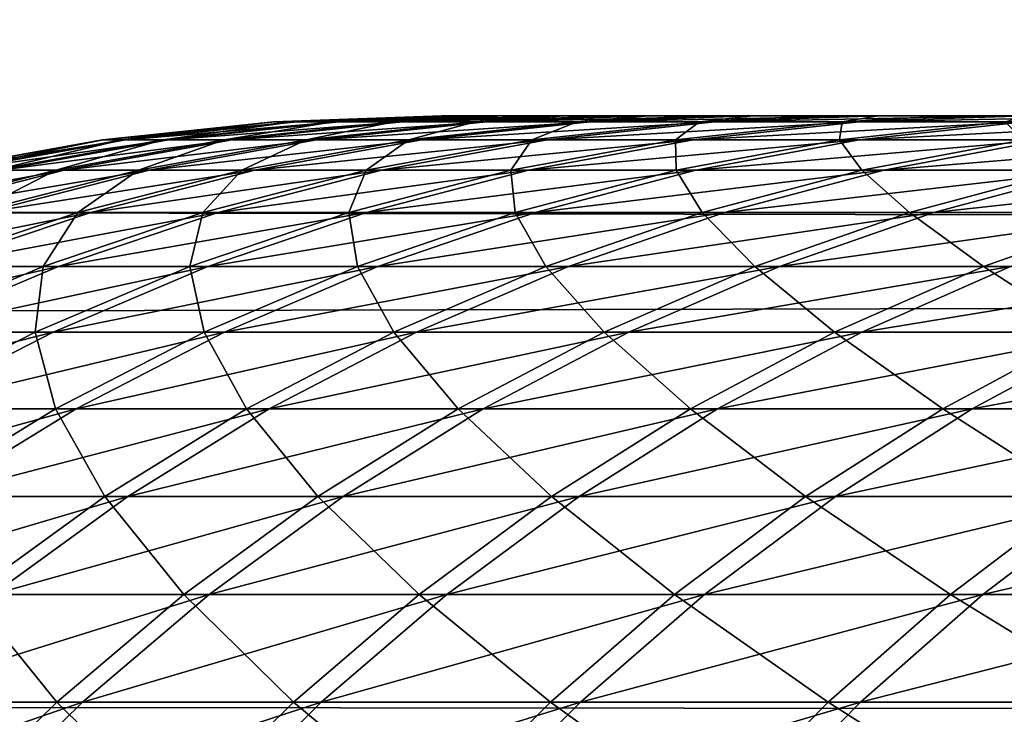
# Model space of a CAD drawing. Header units: millimetres. Extents: x -184 to 165, y -135 to 242.
# Tile 845 of 1056: x -107.975 to -107.565, y 5.951 to 6.24. Entities that reach past the tile are written whole.
import ezdxf

# ---------------------------------------------------------------- set-up
doc = ezdxf.new("R2010")
doc.units = ezdxf.units.MM
doc.header["$LTSCALE"] = 41.718519
for name, color, linetype in [('384', 7, 'CONTINUOUS'), ('386', 7, 'CONTINUOUS'), ('432', 7, 'CONTINUOUS'), ('433', 7, 'CONTINUOUS')]:
    doc.layers.add(name, color=color, linetype=linetype)

msp = doc.modelspace()

# ---------------------------------------------------------------- linework, layer by layer
at = {"layer": '384', "linetype": 'CONTINUOUS'}
for points in [[(-35.19485, 6.44238, 60), (-34.8031, 5.99816, 60), (-162.44894, 6.28006, 60), (-35.19485, 6.44238, 60)], [(-162.44894, 6.28006, 60), (-34.8031, 5.99816, 60), (-162.7873, 5.89476, 60), (-162.44894, 6.28006, 60)], [(-34.8031, 5.99816, 60), (-34.41413, 5.55084, 60), (-162.7873, 5.89476, 60), (-34.8031, 5.99816, 60)]]:
    msp.add_3dface(points, dxfattribs=at)
at = {"layer": '386', "linetype": 'CONTINUOUS'}
for points in [[(-35.05106, 6.28006, 63), (-162.30515, 6.44238, 63), (-162.6969, 5.99816, 63), (-35.05106, 6.28006, 63)], [(-34.7127, 5.89476, 63), (-35.05106, 6.28006, 63), (-162.6969, 5.99816, 63), (-34.7127, 5.89476, 63)], [(-34.7127, 5.89476, 63), (-162.6969, 5.99816, 63), (-163.08587, 5.55084, 63), (-34.7127, 5.89476, 63)]]:
    msp.add_3dface(points, dxfattribs=at)
at = {"layer": '432', "linetype": 'CONTINUOUS'}
for points in [[(-107.86907, 6.19755, 0.124), (-107.86095, 6.19755, 0.40323), (-107.79901, 6.2, 0.13341), (-107.86907, 6.19755, 0.124)], [(-107.86858, 6.19755, -0.15534), (-107.86907, 6.19755, 0.124), (-107.79885, 6.2, -0.14414), (-107.86858, 6.19755, -0.15534)], [(-107.79885, 6.2, -0.14414), (-107.86907, 6.19755, 0.124), (-107.79901, 6.2, 0.13341), (-107.79885, 6.2, -0.14414)], [(-107.8595, 6.19755, -0.43453), (-107.86858, 6.19755, -0.15534), (-107.79016, 6.2, -0.42081), (-107.8595, 6.19755, -0.43453)], [(-107.79016, 6.2, -0.42081), (-107.86858, 6.19755, -0.15534), (-107.79885, 6.2, -0.14414), (-107.79016, 6.2, -0.42081)], [(-107.86095, 6.19755, 0.40323), (-107.84423, 6.19755, 0.68207), (-107.79058, 6.2, 0.41161), (-107.86095, 6.19755, 0.40323)], [(-107.79901, 6.2, 0.13341), (-107.86095, 6.19755, 0.40323), (-107.79058, 6.2, 0.41161), (-107.79901, 6.2, 0.13341)], [(-107.84182, 6.19755, -0.71331), (-107.8595, 6.19755, -0.43453), (-107.77302, 6.2, -0.69634), (-107.84182, 6.19755, -0.71331)], [(-107.77302, 6.2, -0.69634), (-107.8595, 6.19755, -0.43453), (-107.79016, 6.2, -0.42081), (-107.77302, 6.2, -0.69634)], [(-107.84423, 6.19755, 0.68207), (-107.81894, 6.19755, 0.96026), (-107.7735, 6.2, 0.6902), (-107.84423, 6.19755, 0.68207)], [(-107.79058, 6.2, 0.41161), (-107.84423, 6.19755, 0.68207), (-107.7735, 6.2, 0.6902), (-107.79058, 6.2, 0.41161)], [(-107.81557, 6.19755, -0.99142), (-107.84182, 6.19755, -0.71331), (-107.74752, 6.2, -0.9705), (-107.81557, 6.19755, -0.99142)], [(-107.74752, 6.2, -0.9705), (-107.84182, 6.19755, -0.71331), (-107.77302, 6.2, -0.69634), (-107.74752, 6.2, -0.9705)], [(-107.81894, 6.19755, 0.96026), (-107.78509, 6.19755, 1.23755), (-107.74769, 6.2, 0.96894), (-107.81894, 6.19755, 0.96026)], [(-107.7735, 6.2, 0.6902), (-107.81894, 6.19755, 0.96026), (-107.74769, 6.2, 0.96894), (-107.7735, 6.2, 0.6902)], [(-107.78076, 6.19755, -1.26858), (-107.81557, 6.19755, -0.99142), (-107.71374, 6.2, -1.24307), (-107.78076, 6.19755, -1.26858)], [(-107.71374, 6.2, -1.24307), (-107.81557, 6.19755, -0.99142), (-107.74752, 6.2, -0.9705), (-107.71374, 6.2, -1.24307)], [(-107.78509, 6.19755, 1.23755), (-107.74272, 6.19755, 1.51366), (-107.71311, 6.2, 1.24756), (-107.78509, 6.19755, 1.23755)], [(-107.74769, 6.2, 0.96894), (-107.78509, 6.19755, 1.23755), (-107.7315, 6.2, 1.10828), (-107.74769, 6.2, 0.96894)], [(-107.7315, 6.2, 1.10828), (-107.78509, 6.19755, 1.23755), (-107.71311, 6.2, 1.24756), (-107.7315, 6.2, 1.10828)], [(-107.73743, 6.19755, -1.54454), (-107.78076, 6.19755, -1.26858), (-107.67177, 6.2, -1.51382), (-107.73743, 6.19755, -1.54454)], [(-107.67177, 6.2, -1.51382), (-107.78076, 6.19755, -1.26858), (-107.71374, 6.2, -1.24307), (-107.67177, 6.2, -1.51382)], [(-107.74272, 6.19755, 1.51366), (-107.69186, 6.19755, 1.78833), (-107.66972, 6.2, 1.52581), (-107.74272, 6.19755, 1.51366)], [(-107.71311, 6.2, 1.24756), (-107.74272, 6.19755, 1.51366), (-107.69252, 6.2, 1.38675), (-107.71311, 6.2, 1.24756)], [(-107.69252, 6.2, 1.38675), (-107.74272, 6.19755, 1.51366), (-107.66972, 6.2, 1.52581), (-107.69252, 6.2, 1.38675)], [(-107.68563, 6.19755, -1.81904), (-107.73743, 6.19755, -1.54454), (-107.62172, 6.2, -1.78251), (-107.68563, 6.19755, -1.81904)], [(-107.62172, 6.2, -1.78251), (-107.73743, 6.19755, -1.54454), (-107.67177, 6.2, -1.51382), (-107.62172, 6.2, -1.78251)], [(-107.69186, 6.19755, 1.78833), (-107.63257, 6.19755, 2.06131), (-107.61747, 6.2, 1.80341), (-107.69186, 6.19755, 1.78833)], [(-107.66972, 6.2, 1.52581), (-107.69186, 6.19755, 1.78833), (-107.6447, 6.2, 1.66471), (-107.66972, 6.2, 1.52581)], [(-107.6447, 6.2, 1.66471), (-107.69186, 6.19755, 1.78833), (-107.61747, 6.2, 1.80341), (-107.6447, 6.2, 1.66471)], [(-107.6254, 6.19755, -2.09181), (-107.68563, 6.19755, -1.81904), (-107.56367, 6.2, -2.04894), (-107.6254, 6.19755, -2.09181)], [(-107.56367, 6.2, -2.04894), (-107.68563, 6.19755, -1.81904), (-107.62172, 6.2, -1.78251), (-107.56367, 6.2, -2.04894)], [(-107.63257, 6.19755, 2.06131), (-107.56491, 6.19755, 2.33233), (-107.55632, 6.2, 2.08011), (-107.63257, 6.19755, 2.06131)], [(-107.61747, 6.2, 1.80341), (-107.63257, 6.19755, 2.06131), (-107.58801, 6.2, 1.94189), (-107.61747, 6.2, 1.80341)], [(-107.58801, 6.2, 1.94189), (-107.63257, 6.19755, 2.06131), (-107.55632, 6.2, 2.08011), (-107.58801, 6.2, 1.94189)], [(-107.5568, 6.19755, -2.3626), (-107.6254, 6.19755, -2.09181), (-107.49773, 6.2, -2.31289), (-107.5568, 6.19755, -2.3626)], [(-107.49773, 6.2, -2.31289), (-107.6254, 6.19755, -2.09181), (-107.56367, 6.2, -2.04894), (-107.49773, 6.2, -2.31289)], [(-107.86907, 6.19755, 0.124), (-107.86858, 6.19755, -0.15534), (-107.94012, 6.19001, 0.12498), (-107.86907, 6.19755, 0.124)], [(-107.93193, 6.19001, 0.40639), (-107.86907, 6.19755, 0.124), (-107.94012, 6.19001, 0.12498), (-107.93193, 6.19001, 0.40639)], [(-107.94012, 6.19001, 0.12498), (-107.86858, 6.19755, -0.15534), (-107.93963, 6.19001, -0.15655), (-107.94012, 6.19001, 0.12498)], [(-107.86858, 6.19755, -0.15534), (-107.8595, 6.19755, -0.43453), (-107.93963, 6.19001, -0.15655), (-107.86858, 6.19755, -0.15534)], [(-107.93963, 6.19001, -0.15655), (-107.8595, 6.19755, -0.43453), (-107.93048, 6.19001, -0.43793), (-107.93963, 6.19001, -0.15655)], [(-107.86095, 6.19755, 0.40323), (-107.86907, 6.19755, 0.124), (-107.93193, 6.19001, 0.40639), (-107.86095, 6.19755, 0.40323)], [(-107.91509, 6.19001, 0.68741), (-107.86095, 6.19755, 0.40323), (-107.93193, 6.19001, 0.40639), (-107.91509, 6.19001, 0.68741)], [(-107.8595, 6.19755, -0.43453), (-107.84182, 6.19755, -0.71331), (-107.93048, 6.19001, -0.43793), (-107.8595, 6.19755, -0.43453)], [(-107.93048, 6.19001, -0.43793), (-107.84182, 6.19755, -0.71331), (-107.91266, 6.19001, -0.7189), (-107.93048, 6.19001, -0.43793)], [(-107.84423, 6.19755, 0.68207), (-107.86095, 6.19755, 0.40323), (-107.91509, 6.19001, 0.68741), (-107.84423, 6.19755, 0.68207)], [(-107.8896, 6.19001, 0.96779), (-107.84423, 6.19755, 0.68207), (-107.91509, 6.19001, 0.68741), (-107.8896, 6.19001, 0.96779)], [(-107.84182, 6.19755, -0.71331), (-107.81557, 6.19755, -0.99142), (-107.91266, 6.19001, -0.7189), (-107.84182, 6.19755, -0.71331)], [(-107.91266, 6.19001, -0.7189), (-107.81557, 6.19755, -0.99142), (-107.8862, 6.19001, -0.99918), (-107.91266, 6.19001, -0.7189)], [(-107.81894, 6.19755, 0.96026), (-107.84423, 6.19755, 0.68207), (-107.8896, 6.19001, 0.96779), (-107.81894, 6.19755, 0.96026)], [(-107.85548, 6.19001, 1.24724), (-107.81894, 6.19755, 0.96026), (-107.8896, 6.19001, 0.96779), (-107.85548, 6.19001, 1.24724)], [(-107.81557, 6.19755, -0.99142), (-107.78076, 6.19755, -1.26858), (-107.8862, 6.19001, -0.99918), (-107.81557, 6.19755, -0.99142)], [(-107.8862, 6.19001, -0.99918), (-107.78076, 6.19755, -1.26858), (-107.85112, 6.19001, -1.27852), (-107.8862, 6.19001, -0.99918)], [(-107.78509, 6.19755, 1.23755), (-107.81894, 6.19755, 0.96026), (-107.85548, 6.19001, 1.24724), (-107.78509, 6.19755, 1.23755)], [(-107.81278, 6.19001, 1.52551), (-107.78509, 6.19755, 1.23755), (-107.85548, 6.19001, 1.24724), (-107.81278, 6.19001, 1.52551)], [(-107.78076, 6.19755, -1.26858), (-107.73743, 6.19755, -1.54454), (-107.85112, 6.19001, -1.27852), (-107.78076, 6.19755, -1.26858)], [(-107.85112, 6.19001, -1.27852), (-107.73743, 6.19755, -1.54454), (-107.80745, 6.19001, -1.55664), (-107.85112, 6.19001, -1.27852)], [(-107.74272, 6.19755, 1.51366), (-107.78509, 6.19755, 1.23755), (-107.81278, 6.19001, 1.52551), (-107.74272, 6.19755, 1.51366)], [(-107.76153, 6.19001, 1.80234), (-107.74272, 6.19755, 1.51366), (-107.81278, 6.19001, 1.52551), (-107.76153, 6.19001, 1.80234)], [(-107.73743, 6.19755, -1.54454), (-107.68563, 6.19755, -1.81904), (-107.80745, 6.19001, -1.55664), (-107.73743, 6.19755, -1.54454)], [(-107.80745, 6.19001, -1.55664), (-107.68563, 6.19755, -1.81904), (-107.75524, 6.19001, -1.83329), (-107.80745, 6.19001, -1.55664)], [(-107.69186, 6.19755, 1.78833), (-107.74272, 6.19755, 1.51366), (-107.76153, 6.19001, 1.80234), (-107.69186, 6.19755, 1.78833)], [(-107.70177, 6.19001, 2.07746), (-107.69186, 6.19755, 1.78833), (-107.76153, 6.19001, 1.80234), (-107.70177, 6.19001, 2.07746)], [(-107.68563, 6.19755, -1.81904), (-107.6254, 6.19755, -2.09181), (-107.75524, 6.19001, -1.83329), (-107.68563, 6.19755, -1.81904)], [(-107.75524, 6.19001, -1.83329), (-107.6254, 6.19755, -2.09181), (-107.69454, 6.19001, -2.1082), (-107.75524, 6.19001, -1.83329)], [(-107.63257, 6.19755, 2.06131), (-107.69186, 6.19755, 1.78833), (-107.70177, 6.19001, 2.07746), (-107.63257, 6.19755, 2.06131)], [(-107.63357, 6.19001, 2.3506), (-107.63257, 6.19755, 2.06131), (-107.70177, 6.19001, 2.07746), (-107.63357, 6.19001, 2.3506)], [(-107.6254, 6.19755, -2.09181), (-107.5568, 6.19755, -2.3626), (-107.69454, 6.19001, -2.1082), (-107.6254, 6.19755, -2.09181)], [(-107.69454, 6.19001, -2.1082), (-107.5568, 6.19755, -2.3626), (-107.6254, 6.19001, -2.38111), (-107.69454, 6.19001, -2.1082)], [(-107.56491, 6.19755, 2.33233), (-107.63257, 6.19755, 2.06131), (-107.63357, 6.19001, 2.3506), (-107.56491, 6.19755, 2.33233)], [(-107.557, 6.19001, 2.62152), (-107.56491, 6.19755, 2.33233), (-107.63357, 6.19001, 2.3506), (-107.557, 6.19001, 2.62152)], [(-107.5568, 6.19755, -2.3626), (-107.47989, 6.19755, -2.63114), (-107.6254, 6.19001, -2.38111), (-107.5568, 6.19755, -2.3626)], [(-107.6254, 6.19001, -2.38111), (-107.47989, 6.19755, -2.63114), (-107.54789, 6.19001, -2.65176), (-107.6254, 6.19001, -2.38111)], [(-107.94012, 6.19001, 0.12498), (-107.93963, 6.19001, -0.15655), (-108.01045, 6.17742, 0.12594), (-107.94012, 6.19001, 0.12498)], [(-108.0022, 6.17742, 0.40951), (-107.94012, 6.19001, 0.12498), (-108.01045, 6.17742, 0.12594), (-108.0022, 6.17742, 0.40951)], [(-108.01045, 6.17742, 0.12594), (-107.93963, 6.19001, -0.15655), (-108.00996, 6.17742, -0.15776), (-108.01045, 6.17742, 0.12594)], [(-107.93963, 6.19001, -0.15655), (-107.93048, 6.19001, -0.43793), (-108.00996, 6.17742, -0.15776), (-107.93963, 6.19001, -0.15655)], [(-108.00996, 6.17742, -0.15776), (-107.93048, 6.19001, -0.43793), (-108.00073, 6.17742, -0.4413), (-108.00996, 6.17742, -0.15776)], [(-107.93193, 6.19001, 0.40639), (-107.94012, 6.19001, 0.12498), (-108.0022, 6.17742, 0.40951), (-107.93193, 6.19001, 0.40639)], [(-107.98523, 6.17742, 0.6927), (-107.93193, 6.19001, 0.40639), (-108.0022, 6.17742, 0.40951), (-107.98523, 6.17742, 0.6927)], [(-107.93048, 6.19001, -0.43793), (-107.91266, 6.19001, -0.7189), (-108.00073, 6.17742, -0.4413), (-107.93048, 6.19001, -0.43793)], [(-108.00073, 6.17742, -0.4413), (-107.91266, 6.19001, -0.7189), (-107.98278, 6.17742, -0.72443), (-108.00073, 6.17742, -0.4413)], [(-107.91509, 6.19001, 0.68741), (-107.93193, 6.19001, 0.40639), (-107.98523, 6.17742, 0.6927), (-107.91509, 6.19001, 0.68741)], [(-107.95954, 6.17742, 0.97523), (-107.91509, 6.19001, 0.68741), (-107.98523, 6.17742, 0.6927), (-107.95954, 6.17742, 0.97523)], [(-107.91266, 6.19001, -0.7189), (-107.8862, 6.19001, -0.99918), (-107.98278, 6.17742, -0.72443), (-107.91266, 6.19001, -0.7189)], [(-107.98278, 6.17742, -0.72443), (-107.8862, 6.19001, -0.99918), (-107.95611, 6.17742, -1.00687), (-107.98278, 6.17742, -0.72443)], [(-107.8896, 6.19001, 0.96779), (-107.91509, 6.19001, 0.68741), (-107.95954, 6.17742, 0.97523), (-107.8896, 6.19001, 0.96779)], [(-107.92516, 6.17742, 1.25684), (-107.8896, 6.19001, 0.96779), (-107.95954, 6.17742, 0.97523), (-107.92516, 6.17742, 1.25684)], [(-107.8862, 6.19001, -0.99918), (-107.85112, 6.19001, -1.27852), (-107.95611, 6.17742, -1.00687), (-107.8862, 6.19001, -0.99918)], [(-107.95611, 6.17742, -1.00687), (-107.85112, 6.19001, -1.27852), (-107.92076, 6.17742, -1.28836), (-107.95611, 6.17742, -1.00687)], [(-107.85548, 6.19001, 1.24724), (-107.8896, 6.19001, 0.96779), (-107.92516, 6.17742, 1.25684), (-107.85548, 6.19001, 1.24724)], [(-107.88213, 6.17742, 1.53725), (-107.85548, 6.19001, 1.24724), (-107.92516, 6.17742, 1.25684), (-107.88213, 6.17742, 1.53725)], [(-107.85112, 6.19001, -1.27852), (-107.80745, 6.19001, -1.55664), (-107.92076, 6.17742, -1.28836), (-107.85112, 6.19001, -1.27852)], [(-107.92076, 6.17742, -1.28836), (-107.80745, 6.19001, -1.55664), (-107.87676, 6.17742, -1.56862), (-107.92076, 6.17742, -1.28836)], [(-107.81278, 6.19001, 1.52551), (-107.85548, 6.19001, 1.24724), (-107.88213, 6.17742, 1.53725), (-107.81278, 6.19001, 1.52551)], [(-107.83048, 6.17742, 1.81621), (-107.81278, 6.19001, 1.52551), (-107.88213, 6.17742, 1.53725), (-107.83048, 6.17742, 1.81621)], [(-107.80745, 6.19001, -1.55664), (-107.75524, 6.19001, -1.83329), (-107.87676, 6.17742, -1.56862), (-107.80745, 6.19001, -1.55664)], [(-107.87676, 6.17742, -1.56862), (-107.75524, 6.19001, -1.83329), (-107.82415, 6.17742, -1.8474), (-107.87676, 6.17742, -1.56862)], [(-107.76153, 6.19001, 1.80234), (-107.81278, 6.19001, 1.52551), (-107.83048, 6.17742, 1.81621), (-107.76153, 6.19001, 1.80234)], [(-107.77027, 6.17742, 2.09344), (-107.76153, 6.19001, 1.80234), (-107.83048, 6.17742, 1.81621), (-107.77027, 6.17742, 2.09344)], [(-107.75524, 6.19001, -1.83329), (-107.69454, 6.19001, -2.1082), (-107.82415, 6.17742, -1.8474), (-107.75524, 6.19001, -1.83329)], [(-107.82415, 6.17742, -1.8474), (-107.69454, 6.19001, -2.1082), (-107.76298, 6.17742, -2.12442), (-107.82415, 6.17742, -1.8474)], [(-107.70177, 6.19001, 2.07746), (-107.76153, 6.19001, 1.80234), (-107.77027, 6.17742, 2.09344), (-107.70177, 6.19001, 2.07746)], [(-107.70155, 6.17742, 2.36869), (-107.70177, 6.19001, 2.07746), (-107.77027, 6.17742, 2.09344), (-107.70155, 6.17742, 2.36869)], [(-107.69454, 6.19001, -2.1082), (-107.6254, 6.19001, -2.38111), (-107.76298, 6.17742, -2.12442), (-107.69454, 6.19001, -2.1082)], [(-107.76298, 6.17742, -2.12442), (-107.6254, 6.19001, -2.38111), (-107.69331, 6.17742, -2.39943), (-107.76298, 6.17742, -2.12442)], [(-107.63357, 6.19001, 2.3506), (-107.70177, 6.19001, 2.07746), (-107.70155, 6.17742, 2.36869), (-107.63357, 6.19001, 2.3506)], [(-107.62438, 6.17742, 2.64169), (-107.63357, 6.19001, 2.3506), (-107.70155, 6.17742, 2.36869), (-107.62438, 6.17742, 2.64169)], [(-107.6254, 6.19001, -2.38111), (-107.54789, 6.19001, -2.65176), (-107.69331, 6.17742, -2.39943), (-107.6254, 6.19001, -2.38111)], [(-107.69331, 6.17742, -2.39943), (-107.54789, 6.19001, -2.65176), (-107.6152, 6.17742, -2.67216), (-107.69331, 6.17742, -2.39943)], [(-107.557, 6.19001, 2.62152), (-107.63357, 6.19001, 2.3506), (-107.62438, 6.17742, 2.64169), (-107.557, 6.19001, 2.62152)], [(-107.53884, 6.17742, 2.91218), (-107.557, 6.19001, 2.62152), (-107.62438, 6.17742, 2.64169), (-107.53884, 6.17742, 2.91218)], [(-107.54789, 6.19001, -2.65176), (-107.46208, 6.19001, -2.91989), (-107.6152, 6.17742, -2.67216), (-107.54789, 6.19001, -2.65176)], [(-107.6152, 6.17742, -2.67216), (-107.46208, 6.19001, -2.91989), (-107.52873, 6.17742, -2.94236), (-107.6152, 6.17742, -2.67216)], [(-107.98278, 6.17742, -0.72443), (-107.95611, 6.17742, -1.00687), (-108.05182, 6.15983, -0.72988), (-107.98278, 6.17742, -0.72443)], [(-108.05182, 6.15983, -0.72988), (-107.95611, 6.17742, -1.00687), (-108.02496, 6.15983, -1.01444), (-108.05182, 6.15983, -0.72988)], [(-107.95954, 6.17742, 0.97523), (-107.98523, 6.17742, 0.6927), (-108.02841, 6.15983, 0.98257), (-107.95954, 6.17742, 0.97523)], [(-107.99377, 6.15983, 1.26629), (-107.95954, 6.17742, 0.97523), (-108.02841, 6.15983, 0.98257), (-107.99377, 6.15983, 1.26629)], [(-107.95611, 6.17742, -1.00687), (-107.92076, 6.17742, -1.28836), (-108.02496, 6.15983, -1.01444), (-107.95611, 6.17742, -1.00687)], [(-108.02496, 6.15983, -1.01444), (-107.92076, 6.17742, -1.28836), (-107.98934, 6.15983, -1.29805), (-108.02496, 6.15983, -1.01444)], [(-107.92516, 6.17742, 1.25684), (-107.95954, 6.17742, 0.97523), (-107.99377, 6.15983, 1.26629), (-107.92516, 6.17742, 1.25684)], [(-107.95042, 6.15983, 1.54881), (-107.92516, 6.17742, 1.25684), (-107.99377, 6.15983, 1.26629), (-107.95042, 6.15983, 1.54881)], [(-107.92076, 6.17742, -1.28836), (-107.87676, 6.17742, -1.56862), (-107.98934, 6.15983, -1.29805), (-107.92076, 6.17742, -1.28836)], [(-107.98934, 6.15983, -1.29805), (-107.87676, 6.17742, -1.56862), (-107.94501, 6.15983, -1.58042), (-107.98934, 6.15983, -1.29805)], [(-107.88213, 6.17742, 1.53725), (-107.92516, 6.17742, 1.25684), (-107.95042, 6.15983, 1.54881), (-107.88213, 6.17742, 1.53725)], [(-107.89838, 6.15983, 1.82986), (-107.88213, 6.17742, 1.53725), (-107.95042, 6.15983, 1.54881), (-107.89838, 6.15983, 1.82986)], [(-107.87676, 6.17742, -1.56862), (-107.82415, 6.17742, -1.8474), (-107.94501, 6.15983, -1.58042), (-107.87676, 6.17742, -1.56862)], [(-107.94501, 6.15983, -1.58042), (-107.82415, 6.17742, -1.8474), (-107.892, 6.15983, -1.86129), (-107.94501, 6.15983, -1.58042)], [(-107.83048, 6.17742, 1.81621), (-107.88213, 6.17742, 1.53725), (-107.89838, 6.15983, 1.82986), (-107.83048, 6.17742, 1.81621)], [(-107.83771, 6.15983, 2.10918), (-107.83048, 6.17742, 1.81621), (-107.89838, 6.15983, 1.82986), (-107.83771, 6.15983, 2.10918)], [(-107.82415, 6.17742, -1.8474), (-107.76298, 6.17742, -2.12442), (-107.892, 6.15983, -1.86129), (-107.82415, 6.17742, -1.8474)], [(-107.892, 6.15983, -1.86129), (-107.76298, 6.17742, -2.12442), (-107.83037, 6.15983, -2.14039), (-107.892, 6.15983, -1.86129)], [(-107.77027, 6.17742, 2.09344), (-107.83048, 6.17742, 1.81621), (-107.83771, 6.15983, 2.10918), (-107.77027, 6.17742, 2.09344)], [(-107.76848, 6.15983, 2.3865), (-107.77027, 6.17742, 2.09344), (-107.83771, 6.15983, 2.10918), (-107.76848, 6.15983, 2.3865)], [(-107.76298, 6.17742, -2.12442), (-107.69331, 6.17742, -2.39943), (-107.83037, 6.15983, -2.14039), (-107.76298, 6.17742, -2.12442)], [(-107.83037, 6.15983, -2.14039), (-107.69331, 6.17742, -2.39943), (-107.76018, 6.15983, -2.41747), (-107.83037, 6.15983, -2.14039)], [(-107.70155, 6.17742, 2.36869), (-107.77027, 6.17742, 2.09344), (-107.76848, 6.15983, 2.3865), (-107.70155, 6.17742, 2.36869)], [(-107.69073, 6.15983, 2.66155), (-107.70155, 6.17742, 2.36869), (-107.76848, 6.15983, 2.3865), (-107.69073, 6.15983, 2.66155)], [(-107.69331, 6.17742, -2.39943), (-107.6152, 6.17742, -2.67216), (-107.76018, 6.15983, -2.41747), (-107.69331, 6.17742, -2.39943)], [(-107.76018, 6.15983, -2.41747), (-107.6152, 6.17742, -2.67216), (-107.68148, 6.15983, -2.69225), (-107.76018, 6.15983, -2.41747)], [(-107.62438, 6.17742, 2.64169), (-107.70155, 6.17742, 2.36869), (-107.69073, 6.15983, 2.66155), (-107.62438, 6.17742, 2.64169)], [(-107.60455, 6.15983, 2.93408), (-107.62438, 6.17742, 2.64169), (-107.69073, 6.15983, 2.66155), (-107.60455, 6.15983, 2.93408)], [(-107.6152, 6.17742, -2.67216), (-107.52873, 6.17742, -2.94236), (-107.68148, 6.15983, -2.69225), (-107.6152, 6.17742, -2.67216)], [(-107.68148, 6.15983, -2.69225), (-107.52873, 6.17742, -2.94236), (-107.59436, 6.15983, -2.96448), (-107.68148, 6.15983, -2.69225)], [(-107.53884, 6.17742, 2.91218), (-107.62438, 6.17742, 2.64169), (-107.60455, 6.15983, 2.93408), (-107.53884, 6.17742, 2.91218)], [(-107.51002, 6.15983, 3.20382), (-107.53884, 6.17742, 2.91218), (-107.60455, 6.15983, 2.93408), (-107.51002, 6.15983, 3.20382)], [(-107.52873, 6.17742, -2.94236), (-107.43398, 6.17742, -3.20976), (-107.59436, 6.15983, -2.96448), (-107.52873, 6.17742, -2.94236)], [(-107.59436, 6.15983, -2.96448), (-107.43398, 6.17742, -3.20976), (-107.4989, 6.15983, -3.2339), (-107.59436, 6.15983, -2.96448)], [(-107.98934, 6.15983, -1.29805), (-107.94501, 6.15983, -1.58042), (-108.0565, 6.13735, -1.30753), (-107.98934, 6.15983, -1.29805)], [(-108.0565, 6.13735, -1.30753), (-107.94501, 6.15983, -1.58042), (-108.01185, 6.13735, -1.59197), (-108.0565, 6.13735, -1.30753)], [(-107.95042, 6.15983, 1.54881), (-107.99377, 6.15983, 1.26629), (-108.01729, 6.13735, 1.56013), (-107.95042, 6.15983, 1.54881)], [(-107.96488, 6.13735, 1.84324), (-107.95042, 6.15983, 1.54881), (-108.01729, 6.13735, 1.56013), (-107.96488, 6.13735, 1.84324)], [(-107.94501, 6.15983, -1.58042), (-107.892, 6.15983, -1.86129), (-108.01185, 6.13735, -1.59197), (-107.94501, 6.15983, -1.58042)], [(-108.01185, 6.13735, -1.59197), (-107.892, 6.15983, -1.86129), (-107.95845, 6.13735, -1.87489), (-108.01185, 6.13735, -1.59197)], [(-107.89838, 6.15983, 1.82986), (-107.95042, 6.15983, 1.54881), (-107.96488, 6.13735, 1.84324), (-107.89838, 6.15983, 1.82986)], [(-107.90377, 6.13735, 2.1246), (-107.89838, 6.15983, 1.82986), (-107.96488, 6.13735, 1.84324), (-107.90377, 6.13735, 2.1246)], [(-107.892, 6.15983, -1.86129), (-107.83037, 6.15983, -2.14039), (-107.95845, 6.13735, -1.87489), (-107.892, 6.15983, -1.86129)], [(-107.95845, 6.13735, -1.87489), (-107.83037, 6.15983, -2.14039), (-107.89637, 6.13735, -2.15604), (-107.95845, 6.13735, -1.87489)], [(-107.83771, 6.15983, 2.10918), (-107.89838, 6.15983, 1.82986), (-107.90377, 6.13735, 2.1246), (-107.83771, 6.15983, 2.10918)], [(-107.83402, 6.13735, 2.40394), (-107.83771, 6.15983, 2.10918), (-107.90377, 6.13735, 2.1246), (-107.83402, 6.13735, 2.40394)], [(-107.83037, 6.15983, -2.14039), (-107.76018, 6.15983, -2.41747), (-107.89637, 6.13735, -2.15604), (-107.83037, 6.15983, -2.14039)], [(-107.89637, 6.13735, -2.15604), (-107.76018, 6.15983, -2.41747), (-107.82566, 6.13735, -2.43514), (-107.89637, 6.13735, -2.15604)], [(-107.76848, 6.15983, 2.3865), (-107.83771, 6.15983, 2.10918), (-107.83402, 6.13735, 2.40394), (-107.76848, 6.15983, 2.3865)], [(-107.75571, 6.13735, 2.681), (-107.76848, 6.15983, 2.3865), (-107.83402, 6.13735, 2.40394), (-107.75571, 6.13735, 2.681)], [(-107.76018, 6.15983, -2.41747), (-107.68148, 6.15983, -2.69225), (-107.82566, 6.13735, -2.43514), (-107.76018, 6.15983, -2.41747)], [(-107.82566, 6.13735, -2.43514), (-107.68148, 6.15983, -2.69225), (-107.74639, 6.13735, -2.71193), (-107.82566, 6.13735, -2.43514)], [(-107.69073, 6.15983, 2.66155), (-107.76848, 6.15983, 2.3865), (-107.75571, 6.13735, 2.681), (-107.69073, 6.15983, 2.66155)], [(-107.6689, 6.13735, 2.95552), (-107.69073, 6.15983, 2.66155), (-107.75571, 6.13735, 2.681), (-107.6689, 6.13735, 2.95552)], [(-107.68148, 6.15983, -2.69225), (-107.59436, 6.15983, -2.96448), (-107.74639, 6.13735, -2.71193), (-107.68148, 6.15983, -2.69225)], [(-107.74639, 6.13735, -2.71193), (-107.59436, 6.15983, -2.96448), (-107.65863, 6.13735, -2.98615), (-107.74639, 6.13735, -2.71193)], [(-107.60455, 6.15983, 2.93408), (-107.69073, 6.15983, 2.66155), (-107.6689, 6.13735, 2.95552), (-107.60455, 6.15983, 2.93408)], [(-107.57368, 6.13735, 3.22724), (-107.60455, 6.15983, 2.93408), (-107.6689, 6.13735, 2.95552), (-107.57368, 6.13735, 3.22724)], [(-107.59436, 6.15983, -2.96448), (-107.4989, 6.15983, -3.2339), (-107.65863, 6.13735, -2.98615), (-107.59436, 6.15983, -2.96448)], [(-107.65863, 6.13735, -2.98615), (-107.4989, 6.15983, -3.2339), (-107.56247, 6.13735, -3.25753), (-107.65863, 6.13735, -2.98615)], [(-107.51002, 6.15983, 3.20382), (-107.60455, 6.15983, 2.93408), (-107.57368, 6.13735, 3.22724), (-107.51002, 6.15983, 3.20382)], [(-107.47013, 6.13735, 3.49589), (-107.51002, 6.15983, 3.20382), (-107.57368, 6.13735, 3.22724), (-107.47013, 6.13735, 3.49589)], [(-108.01185, 6.13735, -1.59197), (-107.95845, 6.13735, -1.87489), (-108.07693, 6.11008, -1.60321), (-108.01185, 6.13735, -1.59197)], [(-108.07693, 6.11008, -1.60321), (-107.95845, 6.13735, -1.87489), (-108.02316, 6.11008, -1.88814), (-108.07693, 6.11008, -1.60321)], [(-107.96488, 6.13735, 1.84324), (-108.01729, 6.13735, 1.56013), (-108.02963, 6.11008, 1.85626), (-107.96488, 6.13735, 1.84324)], [(-107.96808, 6.11008, 2.13961), (-107.96488, 6.13735, 1.84324), (-108.02963, 6.11008, 1.85626), (-107.96808, 6.11008, 2.13961)], [(-107.95845, 6.13735, -1.87489), (-107.89637, 6.13735, -2.15604), (-108.02316, 6.11008, -1.88814), (-107.95845, 6.13735, -1.87489)], [(-108.02316, 6.11008, -1.88814), (-107.89637, 6.13735, -2.15604), (-107.96064, 6.11008, -2.17127), (-108.02316, 6.11008, -1.88814)], [(-107.90377, 6.13735, 2.1246), (-107.96488, 6.13735, 1.84324), (-107.96808, 6.11008, 2.13961), (-107.90377, 6.13735, 2.1246)], [(-107.89785, 6.11008, 2.42092), (-107.90377, 6.13735, 2.1246), (-107.96808, 6.11008, 2.13961), (-107.89785, 6.11008, 2.42092)], [(-107.89637, 6.13735, -2.15604), (-107.82566, 6.13735, -2.43514), (-107.96064, 6.11008, -2.17127), (-107.89637, 6.13735, -2.15604)], [(-107.96064, 6.11008, -2.17127), (-107.82566, 6.13735, -2.43514), (-107.88943, 6.11008, -2.45234), (-107.96064, 6.11008, -2.17127)], [(-107.83402, 6.13735, 2.40394), (-107.90377, 6.13735, 2.1246), (-107.89785, 6.11008, 2.42092), (-107.83402, 6.13735, 2.40394)], [(-107.81898, 6.11008, 2.69994), (-107.83402, 6.13735, 2.40394), (-107.89785, 6.11008, 2.42092), (-107.81898, 6.11008, 2.69994)], [(-107.82566, 6.13735, -2.43514), (-107.74639, 6.13735, -2.71193), (-107.88943, 6.11008, -2.45234), (-107.82566, 6.13735, -2.43514)], [(-107.88943, 6.11008, -2.45234), (-107.74639, 6.13735, -2.71193), (-107.8096, 6.11008, -2.73109), (-107.88943, 6.11008, -2.45234)], [(-107.75571, 6.13735, 2.681), (-107.83402, 6.13735, 2.40394), (-107.81898, 6.11008, 2.69994), (-107.75571, 6.13735, 2.681)], [(-107.73156, 6.11008, 2.9764), (-107.75571, 6.13735, 2.681), (-107.81898, 6.11008, 2.69994), (-107.73156, 6.11008, 2.9764)], [(-107.74639, 6.13735, -2.71193), (-107.65863, 6.13735, -2.98615), (-107.8096, 6.11008, -2.73109), (-107.74639, 6.13735, -2.71193)], [(-107.8096, 6.11008, -2.73109), (-107.65863, 6.13735, -2.98615), (-107.72122, 6.11008, -3.00724), (-107.8096, 6.11008, -2.73109)], [(-107.6689, 6.13735, 2.95552), (-107.75571, 6.13735, 2.681), (-107.73156, 6.11008, 2.9764), (-107.6689, 6.13735, 2.95552)], [(-107.63566, 6.11008, 3.25004), (-107.6689, 6.13735, 2.95552), (-107.73156, 6.11008, 2.9764), (-107.63566, 6.11008, 3.25004)], [(-107.65863, 6.13735, -2.98615), (-107.56247, 6.13735, -3.25753), (-107.72122, 6.11008, -3.00724), (-107.65863, 6.13735, -2.98615)], [(-107.72122, 6.11008, -3.00724), (-107.56247, 6.13735, -3.25753), (-107.62438, 6.11008, -3.28055), (-107.72122, 6.11008, -3.00724)], [(-107.57368, 6.13735, 3.22724), (-107.6689, 6.13735, 2.95552), (-107.63566, 6.11008, 3.25004), (-107.57368, 6.13735, 3.22724)], [(-107.53139, 6.11008, 3.52059), (-107.57368, 6.13735, 3.22724), (-107.63566, 6.11008, 3.25004), (-107.53139, 6.11008, 3.52059)], [(-107.56247, 6.13735, -3.25753), (-107.458, 6.13735, -3.52583), (-107.62438, 6.11008, -3.28055), (-107.56247, 6.13735, -3.25753)], [(-107.62438, 6.11008, -3.28055), (-107.458, 6.13735, -3.52583), (-107.51917, 6.11008, -3.55074), (-107.62438, 6.11008, -3.28055)], [(-107.47013, 6.13735, 3.49589), (-107.57368, 6.13735, 3.22724), (-107.53139, 6.11008, 3.52059), (-107.47013, 6.13735, 3.49589)], [(-108.02316, 6.11008, -1.88814), (-107.96064, 6.11008, -2.17127), (-108.08579, 6.07816, -1.90096), (-108.02316, 6.11008, -1.88814)], [(-108.08579, 6.07816, -1.90096), (-107.96064, 6.11008, -2.17127), (-108.02284, 6.07816, -2.18601), (-108.08579, 6.07816, -1.90096)], [(-107.96808, 6.11008, 2.13961), (-108.02963, 6.11008, 1.85626), (-108.03034, 6.07816, 2.15414), (-107.96808, 6.11008, 2.13961)], [(-107.95963, 6.07816, 2.43736), (-107.96808, 6.11008, 2.13961), (-108.03034, 6.07816, 2.15414), (-107.95963, 6.07816, 2.43736)], [(-107.96064, 6.11008, -2.17127), (-107.88943, 6.11008, -2.45234), (-108.02284, 6.07816, -2.18601), (-107.96064, 6.11008, -2.17127)], [(-108.02284, 6.07816, -2.18601), (-107.88943, 6.11008, -2.45234), (-107.95115, 6.07816, -2.46899), (-108.02284, 6.07816, -2.18601)], [(-107.89785, 6.11008, 2.42092), (-107.96808, 6.11008, 2.13961), (-107.95963, 6.07816, 2.43736), (-107.89785, 6.11008, 2.42092)], [(-107.88022, 6.07816, 2.71828), (-107.89785, 6.11008, 2.42092), (-107.95963, 6.07816, 2.43736), (-107.88022, 6.07816, 2.71828)], [(-107.88943, 6.11008, -2.45234), (-107.8096, 6.11008, -2.73109), (-107.95115, 6.07816, -2.46899), (-107.88943, 6.11008, -2.45234)], [(-107.95115, 6.07816, -2.46899), (-107.8096, 6.11008, -2.73109), (-107.87078, 6.07816, -2.74963), (-107.95115, 6.07816, -2.46899)], [(-107.81898, 6.11008, 2.69994), (-107.89785, 6.11008, 2.42092), (-107.88022, 6.07816, 2.71828), (-107.81898, 6.11008, 2.69994)], [(-107.79221, 6.07816, 2.99662), (-107.81898, 6.11008, 2.69994), (-107.88022, 6.07816, 2.71828), (-107.79221, 6.07816, 2.99662)], [(-107.8096, 6.11008, -2.73109), (-107.72122, 6.11008, -3.00724), (-107.87078, 6.07816, -2.74963), (-107.8096, 6.11008, -2.73109)], [(-107.87078, 6.07816, -2.74963), (-107.72122, 6.11008, -3.00724), (-107.7818, 6.07816, -3.02767), (-107.87078, 6.07816, -2.74963)], [(-107.73156, 6.11008, 2.9764), (-107.81898, 6.11008, 2.69994), (-107.79221, 6.07816, 2.99662), (-107.73156, 6.11008, 2.9764)], [(-107.69566, 6.07816, 3.27211), (-107.73156, 6.11008, 2.9764), (-107.79221, 6.07816, 2.99662), (-107.69566, 6.07816, 3.27211)], [(-107.72122, 6.11008, -3.00724), (-107.62438, 6.11008, -3.28055), (-107.7818, 6.07816, -3.02767), (-107.72122, 6.11008, -3.00724)], [(-107.7818, 6.07816, -3.02767), (-107.62438, 6.11008, -3.28055), (-107.68431, 6.07816, -3.30282), (-107.7818, 6.07816, -3.02767)], [(-107.63566, 6.11008, 3.25004), (-107.73156, 6.11008, 2.9764), (-107.69566, 6.07816, 3.27211), (-107.63566, 6.11008, 3.25004)], [(-107.59068, 6.07816, 3.5445), (-107.63566, 6.11008, 3.25004), (-107.69566, 6.07816, 3.27211), (-107.59068, 6.07816, 3.5445)], [(-107.62438, 6.11008, -3.28055), (-107.51917, 6.11008, -3.55074), (-107.68431, 6.07816, -3.30282), (-107.62438, 6.11008, -3.28055)], [(-107.68431, 6.07816, -3.30282), (-107.51917, 6.11008, -3.55074), (-107.57838, 6.07816, -3.57485), (-107.68431, 6.07816, -3.30282)], [(-107.53139, 6.11008, 3.52059), (-107.63566, 6.11008, 3.25004), (-107.59068, 6.07816, 3.5445), (-107.53139, 6.11008, 3.52059)], [(-107.47736, 6.07816, 3.81353), (-107.53139, 6.11008, 3.52059), (-107.59068, 6.07816, 3.5445), (-107.47736, 6.07816, 3.81353)], [(-107.51917, 6.11008, -3.55074), (-107.40569, 6.11008, -3.81756), (-107.57838, 6.07816, -3.57485), (-107.51917, 6.11008, -3.55074)], [(-107.57838, 6.07816, -3.57485), (-107.40569, 6.11008, -3.81756), (-107.46413, 6.07816, -3.84349), (-107.57838, 6.07816, -3.57485)], [(-108.02284, 6.07816, -2.18601), (-107.95115, 6.07816, -2.46899), (-108.08268, 6.04175, -2.20019), (-108.02284, 6.07816, -2.18601)], [(-108.08268, 6.04175, -2.20019), (-107.95115, 6.07816, -2.46899), (-108.01052, 6.04175, -2.48501), (-108.08268, 6.04175, -2.20019)], [(-107.95963, 6.07816, 2.43736), (-108.03034, 6.07816, 2.15414), (-108.01905, 6.04175, 2.45318), (-107.95963, 6.07816, 2.43736)], [(-107.93913, 6.04175, 2.73591), (-107.95963, 6.07816, 2.43736), (-108.01905, 6.04175, 2.45318), (-107.93913, 6.04175, 2.73591)], [(-107.95115, 6.07816, -2.46899), (-107.87078, 6.07816, -2.74963), (-108.01052, 6.04175, -2.48501), (-107.95115, 6.07816, -2.46899)], [(-108.01052, 6.04175, -2.48501), (-107.87078, 6.07816, -2.74963), (-107.92962, 6.04175, -2.76747), (-108.01052, 6.04175, -2.48501)], [(-107.88022, 6.07816, 2.71828), (-107.95963, 6.07816, 2.43736), (-107.93913, 6.04175, 2.73591), (-107.88022, 6.07816, 2.71828)], [(-107.85054, 6.04175, 3.01606), (-107.88022, 6.07816, 2.71828), (-107.93913, 6.04175, 2.73591), (-107.85054, 6.04175, 3.01606)], [(-107.87078, 6.07816, -2.74963), (-107.7818, 6.07816, -3.02767), (-107.92962, 6.04175, -2.76747), (-107.87078, 6.07816, -2.74963)], [(-107.92962, 6.04175, -2.76747), (-107.7818, 6.07816, -3.02767), (-107.84007, 6.04175, -3.04731), (-107.92962, 6.04175, -2.76747)], [(-107.79221, 6.07816, 2.99662), (-107.88022, 6.07816, 2.71828), (-107.85054, 6.04175, 3.01606), (-107.79221, 6.07816, 2.99662)], [(-107.75337, 6.04175, 3.29334), (-107.79221, 6.07816, 2.99662), (-107.85054, 6.04175, 3.01606), (-107.75337, 6.04175, 3.29334)], [(-107.7818, 6.07816, -3.02767), (-107.68431, 6.07816, -3.30282), (-107.84007, 6.04175, -3.04731), (-107.7818, 6.07816, -3.02767)], [(-107.84007, 6.04175, -3.04731), (-107.68431, 6.07816, -3.30282), (-107.74194, 6.04175, -3.32425), (-107.84007, 6.04175, -3.04731)], [(-107.69566, 6.07816, 3.27211), (-107.79221, 6.07816, 2.99662), (-107.75337, 6.04175, 3.29334), (-107.69566, 6.07816, 3.27211)], [(-107.64771, 6.04175, 3.56749), (-107.69566, 6.07816, 3.27211), (-107.75337, 6.04175, 3.29334), (-107.64771, 6.04175, 3.56749)], [(-107.68431, 6.07816, -3.30282), (-107.57838, 6.07816, -3.57485), (-107.74194, 6.04175, -3.32425), (-107.68431, 6.07816, -3.30282)], [(-107.74194, 6.04175, -3.32425), (-107.57838, 6.07816, -3.57485), (-107.63533, 6.04175, -3.59804), (-107.74194, 6.04175, -3.32425)], [(-107.59068, 6.07816, 3.5445), (-107.69566, 6.07816, 3.27211), (-107.64771, 6.04175, 3.56749), (-107.59068, 6.07816, 3.5445)], [(-107.53365, 6.04175, 3.83827), (-107.59068, 6.07816, 3.5445), (-107.64771, 6.04175, 3.56749), (-107.53365, 6.04175, 3.83827)], [(-107.57838, 6.07816, -3.57485), (-107.46413, 6.07816, -3.84349), (-107.63533, 6.04175, -3.59804), (-107.57838, 6.07816, -3.57485)], [(-107.63533, 6.04175, -3.59804), (-107.46413, 6.07816, -3.84349), (-107.52034, 6.04175, -3.86842), (-107.63533, 6.04175, -3.59804)], [(-107.47736, 6.07816, 3.81353), (-107.59068, 6.07816, 3.5445), (-107.53365, 6.04175, 3.83827), (-107.47736, 6.07816, 3.81353)], [(-108.01052, 6.04175, -2.48501), (-107.92962, 6.04175, -2.76747), (-108.06722, 6.00105, -2.50031), (-108.01052, 6.04175, -2.48501)], [(-108.06722, 6.00105, -2.50031), (-107.92962, 6.04175, -2.76747), (-107.98583, 6.00105, -2.78451), (-108.06722, 6.00105, -2.50031)], [(-107.93913, 6.04175, 2.73591), (-108.01905, 6.04175, 2.45318), (-107.9954, 6.00105, 2.75276), (-107.93913, 6.04175, 2.73591)], [(-107.90626, 6.00105, 3.03462), (-107.93913, 6.04175, 2.73591), (-107.9954, 6.00105, 2.75276), (-107.90626, 6.00105, 3.03462)], [(-107.92962, 6.04175, -2.76747), (-107.84007, 6.04175, -3.04731), (-107.98583, 6.00105, -2.78451), (-107.92962, 6.04175, -2.76747)], [(-107.98583, 6.00105, -2.78451), (-107.84007, 6.04175, -3.04731), (-107.89572, 6.00105, -3.06607), (-107.98583, 6.00105, -2.78451)], [(-107.85054, 6.04175, 3.01606), (-107.93913, 6.04175, 2.73591), (-107.90626, 6.00105, 3.03462), (-107.85054, 6.04175, 3.01606)], [(-107.80849, 6.00105, 3.31361), (-107.85054, 6.04175, 3.01606), (-107.90626, 6.00105, 3.03462), (-107.80849, 6.00105, 3.31361)], [(-107.84007, 6.04175, -3.04731), (-107.74194, 6.04175, -3.32425), (-107.89572, 6.00105, -3.06607), (-107.84007, 6.04175, -3.04731)], [(-107.89572, 6.00105, -3.06607), (-107.74194, 6.04175, -3.32425), (-107.79699, 6.00105, -3.34472), (-107.89572, 6.00105, -3.06607)], [(-107.75337, 6.04175, 3.29334), (-107.85054, 6.04175, 3.01606), (-107.80849, 6.00105, 3.31361), (-107.75337, 6.04175, 3.29334)], [(-107.70218, 6.00105, 3.58946), (-107.75337, 6.04175, 3.29334), (-107.80849, 6.00105, 3.31361), (-107.70218, 6.00105, 3.58946)], [(-107.74194, 6.04175, -3.32425), (-107.63533, 6.04175, -3.59804), (-107.79699, 6.00105, -3.34472), (-107.74194, 6.04175, -3.32425)], [(-107.79699, 6.00105, -3.34472), (-107.63533, 6.04175, -3.59804), (-107.68972, 6.00105, -3.62019), (-107.79699, 6.00105, -3.34472)], [(-107.64771, 6.04175, 3.56749), (-107.75337, 6.04175, 3.29334), (-107.70218, 6.00105, 3.58946), (-107.64771, 6.04175, 3.56749)], [(-107.58742, 6.00105, 3.8619), (-107.64771, 6.04175, 3.56749), (-107.70218, 6.00105, 3.58946), (-107.58742, 6.00105, 3.8619)], [(-107.63533, 6.04175, -3.59804), (-107.52034, 6.04175, -3.86842), (-107.68972, 6.00105, -3.62019), (-107.63533, 6.04175, -3.59804)], [(-107.68972, 6.00105, -3.62019), (-107.52034, 6.04175, -3.86842), (-107.57402, 6.00105, -3.89224), (-107.68972, 6.00105, -3.62019)], [(-107.53365, 6.04175, 3.83827), (-107.64771, 6.04175, 3.56749), (-107.58742, 6.00105, 3.8619), (-107.53365, 6.04175, 3.83827)], [(-107.46432, 6.00105, 4.13068), (-107.53365, 6.04175, 3.83827), (-107.58742, 6.00105, 3.8619), (-107.46432, 6.00105, 4.13068)], [(-107.52034, 6.04175, -3.86842), (-107.39707, 6.04175, -4.13513), (-107.57402, 6.00105, -3.89224), (-107.52034, 6.04175, -3.86842)], [(-107.57402, 6.00105, -3.89224), (-107.39707, 6.04175, -4.13513), (-107.45, 6.00105, -4.16059), (-107.57402, 6.00105, -3.89224)], [(-107.95908, 5.95626, 3.05223), (-107.9954, 6.00105, 2.75276), (-108.04873, 5.95626, 2.76872), (-107.95908, 5.95626, 3.05223)], [(-107.98583, 6.00105, -2.78451), (-107.89572, 6.00105, -3.06607), (-108.03911, 5.95626, -2.80066), (-107.98583, 6.00105, -2.78451)], [(-108.03911, 5.95626, -2.80066), (-107.89572, 6.00105, -3.06607), (-107.94848, 5.95626, -3.08385), (-108.03911, 5.95626, -2.80066)], [(-107.90626, 6.00105, 3.03462), (-107.9954, 6.00105, 2.75276), (-107.95908, 5.95626, 3.05223), (-107.90626, 6.00105, 3.03462)], [(-107.86074, 5.95626, 3.33283), (-107.90626, 6.00105, 3.03462), (-107.95908, 5.95626, 3.05223), (-107.86074, 5.95626, 3.33283)], [(-107.89572, 6.00105, -3.06607), (-107.79699, 6.00105, -3.34472), (-107.94848, 5.95626, -3.08385), (-107.89572, 6.00105, -3.06607)], [(-107.94848, 5.95626, -3.08385), (-107.79699, 6.00105, -3.34472), (-107.84918, 5.95626, -3.36412), (-107.94848, 5.95626, -3.08385)], [(-107.80849, 6.00105, 3.31361), (-107.90626, 6.00105, 3.03462), (-107.86074, 5.95626, 3.33283), (-107.80849, 6.00105, 3.31361)], [(-107.75381, 5.95626, 3.61028), (-107.80849, 6.00105, 3.31361), (-107.86074, 5.95626, 3.33283), (-107.75381, 5.95626, 3.61028)], [(-107.79699, 6.00105, -3.34472), (-107.68972, 6.00105, -3.62019), (-107.84918, 5.95626, -3.36412), (-107.79699, 6.00105, -3.34472)], [(-107.84918, 5.95626, -3.36412), (-107.68972, 6.00105, -3.62019), (-107.74129, 5.95626, -3.64119), (-107.84918, 5.95626, -3.36412)], [(-107.70218, 6.00105, 3.58946), (-107.80849, 6.00105, 3.31361), (-107.75381, 5.95626, 3.61028), (-107.70218, 6.00105, 3.58946)], [(-107.63839, 5.95626, 3.8843), (-107.70218, 6.00105, 3.58946), (-107.75381, 5.95626, 3.61028), (-107.63839, 5.95626, 3.8843)], [(-107.68972, 6.00105, -3.62019), (-107.57402, 6.00105, -3.89224), (-107.74129, 5.95626, -3.64119), (-107.68972, 6.00105, -3.62019)], [(-107.74129, 5.95626, -3.64119), (-107.57402, 6.00105, -3.89224), (-107.62491, 5.95626, -3.91481), (-107.74129, 5.95626, -3.64119)], [(-107.58742, 6.00105, 3.8619), (-107.70218, 6.00105, 3.58946), (-107.63839, 5.95626, 3.8843), (-107.58742, 6.00105, 3.8619)], [(-107.51458, 5.95626, 4.15464), (-107.58742, 6.00105, 3.8619), (-107.63839, 5.95626, 3.8843), (-107.51458, 5.95626, 4.15464)], [(-107.57402, 6.00105, -3.89224), (-107.45, 6.00105, -4.16059), (-107.62491, 5.95626, -3.91481), (-107.57402, 6.00105, -3.89224)], [(-107.62491, 5.95626, -3.91481), (-107.45, 6.00105, -4.16059), (-107.50017, 5.95626, -4.18472), (-107.62491, 5.95626, -3.91481)], [(-107.46432, 6.00105, 4.13068), (-107.58742, 6.00105, 3.8619), (-107.51458, 5.95626, 4.15464), (-107.46432, 6.00105, 4.13068)], [(-108.03911, 5.95626, -2.80066), (-107.94848, 5.95626, -3.08385), (-108.0892, 5.90761, -2.81584), (-108.03911, 5.95626, -2.80066)], [(-108.0892, 5.90761, -2.81584), (-107.94848, 5.95626, -3.08385), (-107.99808, 5.90761, -3.10057), (-108.0892, 5.90761, -2.81584)], [(-107.95908, 5.95626, 3.05223), (-108.04873, 5.95626, 2.76872), (-108.00873, 5.90761, 3.06877), (-107.95908, 5.95626, 3.05223)], [(-107.90986, 5.90761, 3.3509), (-107.95908, 5.95626, 3.05223), (-108.00873, 5.90761, 3.06877), (-107.90986, 5.90761, 3.3509)], [(-107.94848, 5.95626, -3.08385), (-107.84918, 5.95626, -3.36412), (-107.99808, 5.90761, -3.10057), (-107.94848, 5.95626, -3.08385)], [(-107.99808, 5.90761, -3.10057), (-107.84918, 5.95626, -3.36412), (-107.89823, 5.90761, -3.38235), (-107.99808, 5.90761, -3.10057)], [(-107.86074, 5.95626, 3.33283), (-107.95908, 5.95626, 3.05223), (-107.90986, 5.90761, 3.3509), (-107.86074, 5.95626, 3.33283)], [(-107.80235, 5.90761, 3.62985), (-107.86074, 5.95626, 3.33283), (-107.90986, 5.90761, 3.3509), (-107.80235, 5.90761, 3.62985)], [(-107.84918, 5.95626, -3.36412), (-107.74129, 5.95626, -3.64119), (-107.89823, 5.90761, -3.38235), (-107.84918, 5.95626, -3.36412)], [(-107.89823, 5.90761, -3.38235), (-107.74129, 5.95626, -3.64119), (-107.78976, 5.90761, -3.66093), (-107.89823, 5.90761, -3.38235)], [(-107.75381, 5.95626, 3.61028), (-107.86074, 5.95626, 3.33283), (-107.80235, 5.90761, 3.62985), (-107.75381, 5.95626, 3.61028)], [(-107.6863, 5.90761, 3.90536), (-107.75381, 5.95626, 3.61028), (-107.80235, 5.90761, 3.62985), (-107.6863, 5.90761, 3.90536)], [(-107.74129, 5.95626, -3.64119), (-107.62491, 5.95626, -3.91481), (-107.78976, 5.90761, -3.66093), (-107.74129, 5.95626, -3.64119)], [(-107.78976, 5.90761, -3.66093), (-107.62491, 5.95626, -3.91481), (-107.67275, 5.90761, -3.93603), (-107.78976, 5.90761, -3.66093)], [(-107.63839, 5.95626, 3.8843), (-107.75381, 5.95626, 3.61028), (-107.6863, 5.90761, 3.90536), (-107.63839, 5.95626, 3.8843)], [(-107.56182, 5.90761, 4.17716), (-107.63839, 5.95626, 3.8843), (-107.6863, 5.90761, 3.90536), (-107.56182, 5.90761, 4.17716)], [(-107.62491, 5.95626, -3.91481), (-107.50017, 5.95626, -4.18472), (-107.67275, 5.90761, -3.93603), (-107.62491, 5.95626, -3.91481)], [(-107.67275, 5.90761, -3.93603), (-107.50017, 5.95626, -4.18472), (-107.54734, 5.90761, -4.2074), (-107.67275, 5.90761, -3.93603)], [(-107.51458, 5.95626, 4.15464), (-107.63839, 5.95626, 3.8843), (-107.56182, 5.90761, 4.17716), (-107.51458, 5.95626, 4.15464)]]:
    msp.add_3dface(points, dxfattribs=at)
at = {"layer": '433', "linetype": 'CONTINUOUS'}
for points in [[(-102.75158, 6.2, -8.0861), (-102.98568, 6.2, -7.96744), (-107.79901, 6.2, 0.13341), (-102.75158, 6.2, -8.0861)], [(-102.75158, 6.2, -8.0861), (-107.79901, 6.2, 0.13341), (-107.79058, 6.2, 0.41161), (-102.75158, 6.2, -8.0861)], [(-102.98568, 6.2, -7.96744), (-107.79885, 6.2, -0.14414), (-107.79901, 6.2, 0.13341), (-102.98568, 6.2, -7.96744)], [(-102.98568, 6.2, -7.96744), (-103.21628, 6.2, -7.84197), (-107.79885, 6.2, -0.14414), (-102.98568, 6.2, -7.96744)], [(-103.21628, 6.2, -7.84197), (-107.79016, 6.2, -0.42081), (-107.79885, 6.2, -0.14414), (-103.21628, 6.2, -7.84197)], [(-102.51415, 6.2, -8.19787), (-102.75158, 6.2, -8.0861), (-107.79058, 6.2, 0.41161), (-102.51415, 6.2, -8.19787)], [(-102.51415, 6.2, -8.19787), (-107.79058, 6.2, 0.41161), (-107.7735, 6.2, 0.6902), (-102.51415, 6.2, -8.19787)], [(-103.21628, 6.2, -7.84197), (-103.44319, 6.2, -7.70979), (-107.79016, 6.2, -0.42081), (-103.21628, 6.2, -7.84197)], [(-103.44319, 6.2, -7.70979), (-107.77302, 6.2, -0.69634), (-107.79016, 6.2, -0.42081), (-103.44319, 6.2, -7.70979)], [(-102.27359, 6.2, -8.30266), (-102.51415, 6.2, -8.19787), (-107.7735, 6.2, 0.6902), (-102.27359, 6.2, -8.30266)], [(-102.27359, 6.2, -8.30266), (-107.7735, 6.2, 0.6902), (-107.74769, 6.2, 0.96894), (-102.27359, 6.2, -8.30266)], [(-103.44319, 6.2, -7.70979), (-103.66623, 6.2, -7.57098), (-107.77302, 6.2, -0.69634), (-103.44319, 6.2, -7.70979)], [(-103.66623, 6.2, -7.57098), (-107.74752, 6.2, -0.9705), (-107.77302, 6.2, -0.69634), (-103.66623, 6.2, -7.57098)], [(-102.03008, 6.2, -8.40039), (-102.27359, 6.2, -8.30266), (-107.74769, 6.2, 0.96894), (-102.03008, 6.2, -8.40039)], [(-102.03008, 6.2, -8.40039), (-107.74769, 6.2, 0.96894), (-107.7315, 6.2, 1.10828), (-102.03008, 6.2, -8.40039)], [(-103.66623, 6.2, -7.57098), (-103.88523, 6.2, -7.42566), (-107.74752, 6.2, -0.9705), (-103.66623, 6.2, -7.57098)], [(-103.88523, 6.2, -7.42566), (-107.71374, 6.2, -1.24307), (-107.74752, 6.2, -0.9705), (-103.88523, 6.2, -7.42566)], [(-102.03008, 6.2, -8.40039), (-107.7315, 6.2, 1.10828), (-107.71311, 6.2, 1.24756), (-102.03008, 6.2, -8.40039)], [(-103.88523, 6.2, -7.42566), (-104.1, 6.2, -7.27393), (-107.71374, 6.2, -1.24307), (-103.88523, 6.2, -7.42566)], [(-104.1, 6.2, -7.27393), (-107.67177, 6.2, -1.51382), (-107.71374, 6.2, -1.24307), (-104.1, 6.2, -7.27393)], [(-101.78381, 6.2, -8.49099), (-102.03008, 6.2, -8.40039), (-107.71311, 6.2, 1.24756), (-101.78381, 6.2, -8.49099)], [(-101.78381, 6.2, -8.49099), (-107.71311, 6.2, 1.24756), (-107.69252, 6.2, 1.38675), (-101.78381, 6.2, -8.49099)], [(-101.78381, 6.2, -8.49099), (-107.69252, 6.2, 1.38675), (-107.66972, 6.2, 1.52581), (-101.78381, 6.2, -8.49099)], [(-104.1, 6.2, -7.27393), (-104.31037, 6.2, -7.11589), (-107.67177, 6.2, -1.51382), (-104.1, 6.2, -7.27393)], [(-104.31037, 6.2, -7.11589), (-104.51616, 6.2, -6.95165), (-107.67177, 6.2, -1.51382), (-104.31037, 6.2, -7.11589)], [(-104.51616, 6.2, -6.95165), (-107.62172, 6.2, -1.78251), (-107.67177, 6.2, -1.51382), (-104.51616, 6.2, -6.95165)], [(-101.53497, 6.2, -8.57438), (-101.78381, 6.2, -8.49099), (-107.66972, 6.2, 1.52581), (-101.53497, 6.2, -8.57438)], [(-101.53497, 6.2, -8.57438), (-107.66972, 6.2, 1.52581), (-107.6447, 6.2, 1.66471), (-101.53497, 6.2, -8.57438)], [(-101.53497, 6.2, -8.57438), (-107.6447, 6.2, 1.66471), (-107.61747, 6.2, 1.80341), (-101.53497, 6.2, -8.57438)], [(-104.51616, 6.2, -6.95165), (-104.71722, 6.2, -6.78134), (-107.62172, 6.2, -1.78251), (-104.51616, 6.2, -6.95165)], [(-104.71722, 6.2, -6.78134), (-107.56367, 6.2, -2.04894), (-107.62172, 6.2, -1.78251), (-104.71722, 6.2, -6.78134)], [(-101.28376, 6.2, -8.65049), (-101.53497, 6.2, -8.57438), (-107.61747, 6.2, 1.80341), (-101.28376, 6.2, -8.65049)], [(-101.28376, 6.2, -8.65049), (-107.61747, 6.2, 1.80341), (-107.58801, 6.2, 1.94189), (-101.28376, 6.2, -8.65049)], [(-101.28376, 6.2, -8.65049), (-107.58801, 6.2, 1.94189), (-107.55632, 6.2, 2.08011), (-101.28376, 6.2, -8.65049)]]:
    msp.add_3dface(points, dxfattribs=at)

doc.saveas('drawing.dxf')
